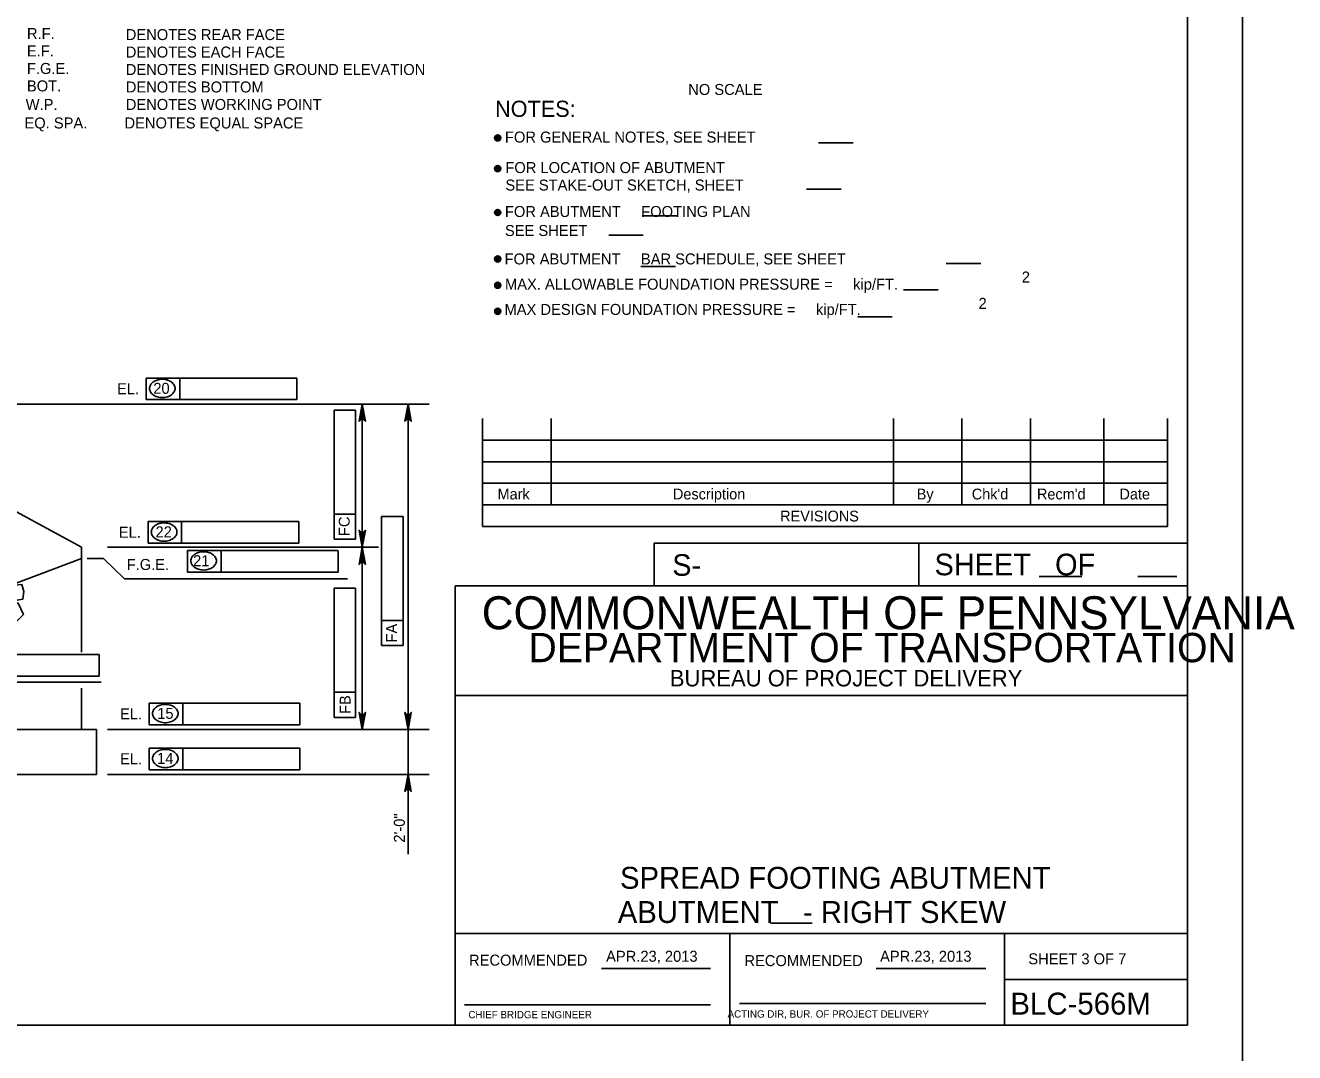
# Model space of a CAD drawing. Extents: x 638255 to 640306, y 296059 to 298435.
# Drawn here: x 638944.1 to 639290.7, y 296661 to 296941.5 of the extents above; entities that cross this region are included whole.
import ezdxf

# ---------------------------------------------------------------- set-up
doc = ezdxf.new("R2010")
doc.units = 0
for name, color, linetype in [('1', 7, 'Continuous'), ('2', 7, 'Continuous'), ('4', 7, 'Continuous'), ('Level 10', 7, 'Continuous'), ('Level 3', 7, 'Continuous'), ('Level 4', 7, 'Continuous'), ('PLT-BNDY', 7, 'Continuous')]:
    doc.layers.add(name, color=color, linetype=linetype)

# ---------------------------------------------------------------- blocks, each defined once
blk = doc.blocks.new('ROCK')
at = {"layer": '4'}
for points in [[(1.10175, -0.02725), (1.4015, -0.159125), (1.78825, -0.148875), (1.980875, -0.266), (2.343375, 0.09475), (2.27875, 0.5505), (1.969375, 0.883), (1.4225, 0.553625), (1.152875, 0.479), (1.0105, 0.082)], [(2.36725, 1.088), (2.2065, 0.82625), (2.378625, 0.506625), (2.66975, 0.3095), (3.128875, 0.403375), (3.48475, 0.6775), (3.4915, 1.123375), (3.25625, 1.36725), (2.783625, 1.308375)], [(0.74675, 0.359875), (0.882, 0.16), (1.072875, -0.144), (0.892, -0.457375), (0.448125, -0.758625), (0.1, -0.49325), (-0.095, -0.146375), (0.202875, 0.1025), (0.579125, 0.219875)], [(2.231375, -0.71725), (2.2025, -0.266375), (2.45475, 0.037125), (2.9085, 0.28875), (3.2995, 0.047625), (3.46875, -0.344), (3.231625, -0.855), (2.92, -0.860375), (2.5765, -1.054625), (2.340375, -0.904375)], [(1.2085, -0.192875), (0.778375, -0.737625), (1.008375, -1.391375), (1.48725, -1.396875), (2.09825, -1.106625), (2.133375, -0.486375), (1.723125, -0.203375), (1.37425, -0.239875)]]:
    blk.add_lwpolyline(points, close=True, dxfattribs=at)
blk = doc.blocks.new('V')
at = {"layer": '1'}
blk.add_line((0, 0), (0, 0), dxfattribs=at)

msp = doc.modelspace()

# ---------------------------------------------------------------- linework, layer by layer
at = {"layer": '2'}
for p, q in [((639261.46, 297232.46), (639261.46, 296668.46)), ((639068.92, 296834.15), (639068.92, 296804.62)), ((639087.62, 296834.15), (639087.62, 296810.53)), ((639181.13, 296834.15), (639181.13, 296810.53)), ((639199.83, 296834.15), (639199.83, 296810.53)), ((639218.53, 296834.15), (639218.53, 296810.53)), ((639238.59, 296834.15), (639238.59, 296810.53)), ((639255.94, 296834.15), (639255.94, 296804.62)), ((639255.94, 296828.24), (639068.92, 296828.24)), ((639255.94, 296822.34), (639068.92, 296822.34)), ((639255.94, 296816.43), (639068.92, 296816.43)), ((639255.94, 296810.53), (639068.92, 296810.53)), ((639255.94, 296804.62), (639068.92, 296804.62)), ((639261.46, 296800.11), (639115.78, 296800.11)), ((639115.78, 296800.11), (639115.78, 296788.46)), ((639188.09, 296800.11), (639188.09, 296788.46)), ((639220.95, 296791), (639232.6, 296791)), ((639247.83, 296791), (639258.56, 296791)), ((639261.46, 296788.46), (639061.46, 296788.46)), ((639061.46, 296788.46), (639061.46, 296668.46)), ((639261.46, 296668.46), (639261.46, 296788.46)), ((639261.46, 296758.46), (639061.46, 296758.46)), ((639261.46, 296693.46), (639061.46, 296693.46)), ((639136.46, 296668.46), (639136.46, 296693.46)), ((639211.46, 296693.46), (639211.46, 296668.46)), ((639101.42, 296683.96), (639131.19, 296683.96)), ((639176.42, 296683.96), (639206.33, 296683.96)), ((639211.46, 296680.96), (639261.46, 296680.96)), ((639063.96, 296673.96), (639131.19, 296673.96)), ((639139.08, 296674.33), (639206.33, 296674.33)), ((639261.46, 296668.46), (638475.46, 296668.46)), ((639061.46, 296668.46), (639261.46, 296668.46))]:
    msp.add_line(p, q, dxfattribs=at)
at = {"layer": '4'}
msp.add_line((639147.55, 296696.34), (639158.91, 296696.34), dxfattribs=at)
at = {"layer": 'Level 10'}
for p, q in [((638887.64, 296838.01), (638959.42, 296798.96)), ((638884.76, 296767.64), (638959.42, 296795.89)), ((638959.42, 296798.96), (638959.42, 296770.28)), ((638959.42, 296760.53), (638959.42, 296749.23)), ((638802.61, 296749.22), (638963.51, 296749.22)), ((638963.51, 296749.22), (638963.51, 296736.95)), ((638963.51, 296736.95), (638583.02, 296736.95))]:
    msp.add_line(p, q, dxfattribs=at)
at = {"layer": 'Level 3'}
for p, q in [((639160.69, 296909.45), (639170.13, 296909.45)), ((639157.43, 296896.74), (639166.88, 296896.74)), ((639112.52, 296889.46), (639121.97, 296889.46)), ((639103.38, 296884.19), (639112.83, 296884.19)), ((639112.16, 296875.67), (639121.61, 296875.67)), ((639195.53, 296876.44), (639204.98, 296876.44)), ((639183.92, 296869.31), (639193.37, 296869.31)), ((639171.37, 296861.87), (639180.82, 296861.87)), ((638977.1, 296845.18), (638986.25, 296845.18)), ((638977.1, 296839.29), (638977.1, 296845.18)), ((638986.25, 296839.29), (638986.25, 296845.18)), ((638986.25, 296845.18), (639018.23, 296845.18)), ((639018.23, 296845.18), (639018.23, 296839.29)), ((638900.51, 296838.01), (639054.36, 296838.01)), ((639018.23, 296839.29), (638977.1, 296839.29)), ((639001.02, 296838.01), (639040.49, 296838.01)), ((639036.06, 296798.96), (639036.06, 296838.01)), ((639041.06, 296838.01), (639053.01, 296838.01)), ((639048.25, 296838.01), (639053.01, 296838.01)), ((639048.59, 296749.22), (639048.59, 296838.01)), ((639028.37, 296836.39), (639034.26, 296836.39)), ((639028.37, 296807.99), (639028.37, 296836.39)), ((639034.26, 296836.39), (639034.26, 296801.16)), ((639028.37, 296801.16), (639028.37, 296807.99)), ((639034.26, 296807.99), (639028.37, 296807.99)), ((639041.31, 296807.35), (639047.2, 296807.35)), ((639041.31, 296778.95), (639041.31, 296807.35)), ((639047.2, 296807.35), (639047.2, 296772.11)), ((638977.59, 296805.97), (638986.75, 296805.97)), ((638977.59, 296800.07), (638977.59, 296805.97)), ((638986.75, 296800.07), (638986.75, 296805.97)), ((638986.75, 296805.97), (639018.73, 296805.97)), ((639018.73, 296805.97), (639018.73, 296800.07)), ((639018.73, 296800.07), (638977.59, 296800.07)), ((639034.26, 296801.16), (639028.37, 296801.16)), ((638965.4, 296795.89), (638971.1, 296790.39)), ((638966.5, 296798.96), (639037.73, 296798.96)), ((638988.37, 296792.2), (638988.37, 296798.09)), ((638988.37, 296798.09), (638997.54, 296798.09)), ((638994.62, 296798.96), (639040.49, 296798.96)), ((638997.53, 296792.2), (638997.53, 296798.09)), ((638997.53, 296798.09), (639029.33, 296798.09)), ((639001.02, 296798.96), (639040.49, 296798.96)), ((639036.65, 296798.96), (639001.19, 296798.96)), ((639029.51, 296798.09), (639029.51, 296792.2)), ((639036.06, 296749.22), (639036.06, 296798.96)), ((638971.1, 296790.39), (639032, 296790.39)), ((639029.51, 296792.2), (638988.37, 296792.2)), ((639028.37, 296787.76), (639034.26, 296787.76)), ((639028.37, 296759.35), (639028.37, 296787.76)), ((639034.26, 296787.76), (639034.26, 296752.52)), ((639041.31, 296772.11), (639041.31, 296778.95)), ((639047.2, 296778.95), (639041.31, 296778.95)), ((639047.2, 296772.11), (639041.31, 296772.11)), ((638932.22, 296769.69), (638964.2, 296769.69)), ((638964.2, 296769.69), (638964.2, 296763.79)), ((638964.8, 296762.15), (638901.03, 296762.15)), ((638964.2, 296763.79), (638923.07, 296763.79)), ((639028.37, 296752.52), (639028.37, 296759.35)), ((639034.26, 296759.35), (639028.37, 296759.35)), ((638977.92, 296756.4), (638987.08, 296756.4)), ((638977.92, 296750.5), (638977.92, 296756.4)), ((638987.08, 296750.5), (638987.08, 296756.4)), ((638987.08, 296756.4), (639019.05, 296756.4)), ((639019.05, 296756.4), (639019.05, 296750.5)), ((639034.26, 296752.52), (639028.37, 296752.52)), ((638966.5, 296749.22), (639054.36, 296749.22)), ((639019.05, 296750.5), (638977.92, 296750.5)), ((638994.62, 296749.22), (639040.49, 296749.22)), ((639036.65, 296749.22), (639001.19, 296749.22)), ((639041.06, 296749.22), (639053.01, 296749.22)), ((639048.25, 296749.22), (639053.01, 296749.22)), ((639048.59, 296749.22), (639048.59, 296736.95)), ((638977.92, 296744.12), (638987.08, 296744.12)), ((638977.92, 296738.22), (638977.92, 296744.12)), ((638987.08, 296738.22), (638987.08, 296744.12)), ((638987.08, 296744.12), (639019.05, 296744.12)), ((639019.05, 296744.12), (639019.05, 296738.22)), ((638966.5, 296736.95), (639054.36, 296736.95)), ((639019.05, 296738.22), (638977.92, 296738.22)), ((639049.19, 296736.95), (639044.17, 296736.95)), ((639048.59, 296736.95), (639048.59, 296715.18))]:
    msp.add_line(p, q, dxfattribs=at)
for points in [[(639036.06, 296838.01), (639035.19, 296833.36), (639035.44, 296833.71), (639035.75, 296833.9), (639036.06, 296833.95), (639036.38, 296833.9), (639036.69, 296833.71), (639036.94, 296833.36), (639036.06, 296838.01), (639036.69, 296833.71), (639036.38, 296833.9), (639036.06, 296838.01), (639036.06, 296833.95), (639035.75, 296833.9), (639036.06, 296838.01), (639035.44, 296833.71)], [(639048.59, 296838.01), (639047.72, 296833.36), (639047.97, 296833.71), (639048.28, 296833.9), (639048.59, 296833.95), (639048.9, 296833.9), (639049.21, 296833.71), (639049.46, 296833.36), (639048.59, 296838.01), (639049.21, 296833.71), (639048.9, 296833.9), (639048.59, 296838.01), (639048.59, 296833.95), (639048.28, 296833.9), (639048.59, 296838.01), (639047.97, 296833.71)], [(639036.06, 296798.96), (639036.94, 296803.61), (639036.69, 296803.25), (639036.38, 296803.07), (639036.06, 296803.01), (639035.75, 296803.07), (639035.44, 296803.25), (639035.19, 296803.61), (639036.06, 296798.96), (639035.44, 296803.25), (639035.75, 296803.07), (639036.06, 296798.96), (639036.06, 296803.01), (639036.38, 296803.07), (639036.06, 296798.96), (639036.69, 296803.25)], [(639036.06, 296798.96), (639035.19, 296794.3), (639035.44, 296794.66), (639035.75, 296794.85), (639036.06, 296794.9), (639036.38, 296794.85), (639036.69, 296794.66), (639036.94, 296794.3), (639036.06, 296798.96), (639036.69, 296794.66), (639036.38, 296794.85), (639036.06, 296798.96), (639036.06, 296794.9), (639035.75, 296794.85), (639036.06, 296798.96), (639035.44, 296794.66)], [(639036.06, 296749.22), (639036.94, 296753.88), (639036.69, 296753.52), (639036.38, 296753.33), (639036.06, 296753.28), (639035.75, 296753.33), (639035.44, 296753.52), (639035.19, 296753.88), (639036.06, 296749.22), (639035.44, 296753.52), (639035.75, 296753.33), (639036.06, 296749.22), (639036.06, 296753.28), (639036.38, 296753.33), (639036.06, 296749.22), (639036.69, 296753.52)], [(639048.59, 296749.22), (639049.46, 296753.88), (639049.21, 296753.52), (639048.9, 296753.33), (639048.59, 296753.28), (639048.28, 296753.33), (639047.97, 296753.52), (639047.72, 296753.88), (639048.59, 296749.22), (639047.97, 296753.52), (639048.28, 296753.33), (639048.59, 296749.22), (639048.59, 296753.28), (639048.9, 296753.33), (639048.59, 296749.22), (639049.21, 296753.52)], [(639048.59, 296736.95), (639047.72, 296732.29), (639047.97, 296732.65), (639048.28, 296732.84), (639048.59, 296732.89), (639048.9, 296732.84), (639049.21, 296732.65), (639049.46, 296732.29), (639048.59, 296736.95), (639049.21, 296732.65), (639048.9, 296732.84), (639048.59, 296736.95), (639048.59, 296732.89), (639048.28, 296732.84), (639048.59, 296736.95), (639047.97, 296732.65)]]:
    msp.add_lwpolyline(points, dxfattribs=at)
for points in [[(639036.56, 296835.06), (639035.57, 296835.06), (639036.06, 296838.01)], [(639049.08, 296835.06), (639048.1, 296835.06), (639048.59, 296838.01)], [(639036.56, 296801.9), (639035.57, 296801.9), (639036.06, 296798.96)], [(639036.56, 296796.01), (639035.57, 296796.01), (639036.06, 296798.96)], [(639036.56, 296752.17), (639035.57, 296752.17), (639036.06, 296749.22)], [(639049.08, 296752.17), (639048.1, 296752.17), (639048.59, 296749.22)], [(639049.08, 296734), (639048.1, 296734), (639048.59, 296736.95)]]:
    msp.add_lwpolyline(points, close=True, dxfattribs=at)
for centre, radius in [((639073.06, 296910.76), 0.832), ((639073.06, 296910.76), 0.624), ((639073.06, 296910.76), 0.416), ((639073.06, 296910.76), 0.208), ((639073.06, 296902.4), 0.832), ((639073.06, 296902.4), 0.624), ((639073.06, 296902.4), 0.416), ((639073.06, 296902.4), 0.208), ((639073.06, 296890.39), 0.832), ((639073.06, 296890.39), 0.624), ((639073.06, 296890.39), 0.416), ((639073.06, 296890.39), 0.208), ((639073.06, 296877.7), 0.832), ((639073.06, 296877.7), 0.624), ((639073.06, 296877.7), 0.416), ((639073.06, 296877.7), 0.208), ((639073.07, 296870.52), 0.832), ((639073.07, 296870.52), 0.624), ((639073.07, 296870.52), 0.416), ((639073.07, 296870.52), 0.208), ((639073.07, 296863.4), 0.832), ((639073.07, 296863.4), 0.624), ((639073.07, 296863.4), 0.416), ((639073.07, 296863.4), 0.208)]:
    msp.add_circle(centre, radius, dxfattribs=at)
for centre, radius, start, end in [((638981.12, 296841.14), 3.65, 106.5358, 125.6316), ((638981.47, 296839.99), 4.86, 90, 106.5358), ((638981.47, 296839.99), 4.86, 73.4642, 90), ((638981.81, 296841.14), 3.65, 54.3684, 73.4642), ((638979.79, 296842.34), 1.82, 149.9767, 180), ((638979.79, 296842.34), 1.82, 180, 210.0233), ((638980.6, 296841.88), 2.75, 125.6316, 149.9767), ((638980.6, 296842.81), 2.75, 210.0233, 234.3684), ((638982.34, 296841.88), 2.75, 30.0233, 54.3684), ((638982.34, 296842.81), 2.75, 305.6316, 329.9767), ((638983.14, 296842.34), 1.82, 0, 30.0233), ((638983.14, 296842.34), 1.82, 329.9767, 0), ((638981.12, 296843.54), 3.65, 234.3684, 253.4642), ((638981.47, 296844.7), 4.86, 253.4642, 270), ((638981.47, 296844.7), 4.86, 270, 286.5358), ((638981.81, 296843.54), 3.65, 286.5358, 305.6316), ((638980.29, 296803.13), 1.82, 149.9767, 180), ((638980.29, 296803.13), 1.82, 180, 210.0233), ((638981.09, 296802.66), 2.75, 125.6316, 149.9767), ((638981.62, 296801.93), 3.65, 106.5358, 125.6316), ((638981.96, 296800.77), 4.86, 90, 106.5358), ((638981.96, 296800.77), 4.86, 73.4642, 90), ((638982.31, 296801.93), 3.65, 54.3684, 73.4642), ((638982.83, 296802.66), 2.75, 30.0233, 54.3684), ((638983.64, 296803.13), 1.82, 0, 30.0233), ((638983.64, 296803.13), 1.82, 329.9767, 0), ((638981.09, 296803.59), 2.75, 210.0233, 234.3684), ((638981.62, 296804.33), 3.65, 234.3684, 253.4642), ((638981.96, 296805.48), 4.86, 253.4642, 270), ((638981.96, 296805.48), 4.86, 270, 286.5358), ((638982.31, 296804.33), 3.65, 286.5358, 305.6316), ((638982.83, 296803.59), 2.75, 305.6316, 329.9767), ((638991.07, 296795.25), 1.82, 149.9767, 180), ((638991.87, 296794.79), 2.75, 125.6316, 149.9767), ((638992.4, 296794.05), 3.65, 106.5358, 125.6316), ((638992.74, 296792.9), 4.86, 90, 106.5358), ((638992.74, 296792.9), 4.86, 73.4642, 90), ((638993.09, 296794.05), 3.65, 54.3684, 73.4642), ((638993.61, 296794.79), 2.75, 30.0233, 54.3684), ((638994.42, 296795.25), 1.82, 0, 30.0233), ((638991.07, 296795.25), 1.82, 180, 210.0233), ((638991.87, 296795.72), 2.75, 210.0233, 234.3684), ((638992.4, 296796.45), 3.65, 234.3684, 253.4642), ((638992.74, 296797.61), 4.86, 253.4642, 270), ((638992.74, 296797.61), 4.86, 270, 286.5358), ((638993.09, 296796.45), 3.65, 286.5358, 305.6316), ((638993.61, 296795.72), 2.75, 305.6316, 329.9767), ((638994.42, 296795.25), 1.82, 329.9767, 0), ((638980.62, 296753.56), 1.82, 149.9767, 180), ((638981.42, 296753.09), 2.75, 125.6316, 149.9767), ((638981.94, 296752.36), 3.65, 106.5358, 125.6316), ((638982.29, 296751.2), 4.86, 90, 106.5358), ((638982.29, 296751.2), 4.86, 73.4642, 90), ((638982.63, 296752.36), 3.65, 54.3684, 73.4642), ((638983.16, 296753.09), 2.75, 30.0233, 54.3684), ((638983.96, 296753.56), 1.82, 0, 30.0233), ((638980.62, 296753.56), 1.82, 180, 210.0233), ((638981.42, 296754.02), 2.75, 210.0233, 234.3684), ((638981.94, 296754.76), 3.65, 234.3684, 253.4642), ((638982.29, 296755.91), 4.86, 253.4642, 270), ((638982.29, 296755.91), 4.86, 270, 286.5358), ((638982.63, 296754.76), 3.65, 286.5358, 305.6316), ((638983.16, 296754.02), 2.75, 305.6316, 329.9767), ((638983.96, 296753.56), 1.82, 329.9767, 0), ((638982.29, 296738.92), 4.86, 90, 106.5358), ((638982.29, 296738.92), 4.86, 73.4642, 90), ((638980.62, 296741.28), 1.82, 149.9767, 180), ((638980.62, 296741.28), 1.82, 180, 210.0233), ((638981.42, 296740.81), 2.75, 125.6316, 149.9767), ((638981.42, 296741.74), 2.75, 210.0233, 234.3684), ((638981.94, 296740.08), 3.65, 106.5358, 125.6316), ((638982.63, 296740.08), 3.65, 54.3684, 73.4642), ((638983.16, 296740.81), 2.75, 30.0233, 54.3684), ((638983.16, 296741.74), 2.75, 305.6316, 329.9767), ((638983.96, 296741.28), 1.82, 0, 30.0233), ((638983.96, 296741.28), 1.82, 329.9767, 0), ((638981.94, 296742.48), 3.65, 234.3684, 253.4642), ((638982.29, 296743.63), 4.86, 253.4642, 270), ((638982.29, 296743.63), 4.86, 270, 286.5358), ((638982.63, 296742.48), 3.65, 286.5358, 305.6316)]:
    msp.add_arc(centre, radius, start, end, dxfattribs=at)
at = {"layer": 'Level 4'}
msp.add_line((638960.96, 296795.89), (638965.4, 296795.89), dxfattribs=at)
at = {"layer": 'PLT-BNDY'}
msp.add_lwpolyline([(638435.46, 297247.46), (639276.46, 297247.46), (639276.46, 296653.46), (638435.46, 296653.46)], close=True, dxfattribs=at)

# ---------------------------------------------------------------- block references
at = {"layer": 'Level 3', "xscale": 0.7859001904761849, "yscale": 0.785900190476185}
for p in [(639000.86, 296806.06), (639013.43, 296798.09)]:
    msp.add_blockref('V', p, dxfattribs=at)
at = {"layer": 'Level 3', "xscale": 4.911876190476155, "yscale": -4.911876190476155, "rotation": -135.496266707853}
msp.add_blockref('ROCK', (638942.3, 296788.99), dxfattribs=at)

# ---------------------------------------------------------------- texts
at = {"layer": '2'}
for s, height, p in [('Mark', 2.952, (639073.02, 296812.03)), ('Description', 2.9523, (639120.92, 296812.03)), ('By', 2.952, (639187.49, 296812.03)), ("Chk'd", 2.952, (639202.52, 296812.03)), ("Recm'd", 2.953, (639220.33, 296812.03)), ('Date', 2.952, (639242.86, 296812.03)), ('REVISIONS', 2.952, (639150.2, 296806.01)), ('S-', 5.905, (639120.73, 296791.17)), ('SHEET   OF', 5.907, (639192.35, 296791.31)), ('COMMONWEALTH OF PENNSYLVANIA', 9, (639068.71, 296776.58)), ('DEPARTMENT OF TRANSPORTATION', 8.0002, (639081.46, 296767.58)), ('BUREAU OF PROJECT DELIVERY', 4.5, (639120.05, 296760.96)), ('ABUTMENT   - RIGHT SKEW', 5.9728, (639105.85, 296696.37)), ('APR.23, 2013', 3, (639102.67, 296685.77)), ('APR.23, 2013', 3, (639177.48, 296685.77)), ('SHEET 3 OF 7', 3, (639217.97, 296685.08)), ('BLC-566M', 6, (639213.08, 296671.33)), ('CHIEF BRIDGE ENGINEER', 2.0002, (639065.05, 296670.33)), ('  ACTING DIR, BUR. OF PROJECT DELIVERY', 2.0002, (639134.36, 296670.51))]:
    msp.add_text(s, height=height, dxfattribs=at).set_placement(p)
for p in [(639065.23, 296684.71), (639140.44, 296684.58)]:
    msp.add_text('RECOMMENDED', height=3, rotation=360, dxfattribs=at).set_placement(p)
at = {"layer": '4'}
msp.add_text('SPREAD FOOTING ABUTMENT', height=5.9728, dxfattribs=at).set_placement((639106.47, 296705.71))
at = {"layer": 'Level 3'}
for s, height, p in [('R.F.', 3, (638944.5, 296937.77)), ('DENOTES REAR FACE', 3.0001, (638971.49, 296937.48)), ('E.F.', 3, (638944.5, 296933)), ('DENOTES EACH FACE', 3.0001, (638971.49, 296932.71)), ('F.G.E.', 3, (638944.5, 296928.23)), ('DENOTES FINISHED GROUND ELEVATION', 3.0001, (638971.49, 296927.94)), ('BOT.', 3, (638944.5, 296923.46)), ('DENOTES BOTTOM', 3.0001, (638971.49, 296923.17)), ('NO SCALE', 3, (639125.09, 296922.49)), ('W.P.', 3, (638944.16, 296918.4)), ('DENOTES WORKING POINT', 3.0001, (638971.49, 296918.4)), ('NOTES:', 4.421, (639072.34, 296916.5)), ('EQ. SPA.', 3, (638943.82, 296913.34)), ('DENOTES EQUAL SPACE', 3.0001, (638971.15, 296913.34)), ('FOR GENERAL NOTES, SEE SHEET    ', 3.0001, (639075.04, 296909.49)), ('FOR LOCATION OF ABUTMENT', 3.0001, (639075.16, 296901.16)), ('SEE STAKE-OUT SKETCH, SHEET    ', 3.0001, (639075.16, 296896.39)), ('FOR ABUTMENT     FOOTING PLAN', 3.0001, (639075.04, 296889.16)), ('SEE SHEET    ', 3.0001, (639075.04, 296883.97)), ('FOR ABUTMENT     BAR SCHEDULE, SEE SHEET    ', 3.0001, (639074.95, 296876.21)), ('MAX. ALLOWABLE FOUNDATION PRESSURE =     kip/FT. ', 3.0001, (639075.05, 296869.31)), ('2', 3, (639216.18, 296871.27)), ('MAX DESIGN FOUNDATION PRESSURE =     kip/FT. ', 3.0001, (639074.92, 296862.42)), ('2', 3, (639204.38, 296864.08)), ('EL.', 3, (638969.09, 296840.77)), ('20', 3, (638979.01, 296840.88)), ('EL.', 3, (638969.59, 296801.56)), ('22', 3, (638979.61, 296801.67)), ('F.G.E.', 3, (638971.74, 296792.77)), ('21', 3, (638989.87, 296793.8)), ('EL.', 3, (638969.92, 296751.99)), ('15', 3, (638980.08, 296752.1)), ('EL.', 3, (638969.92, 296739.71)), ('14', 3, (638980.05, 296739.82))]:
    msp.add_text(s, height=height, dxfattribs=at).set_placement(p)
for s, height, p in [('FC', 3, (639032.65, 296802.02)), ('FA', 3, (639045.59, 296772.96)), ('FB', 3, (639032.9, 296753.43)), ('2\'-0"', 2.994, (639047.71, 296718.31))]:
    msp.add_text(s, height=height, rotation=90, dxfattribs=at).set_placement(p)

doc.saveas('drawing.dxf')
